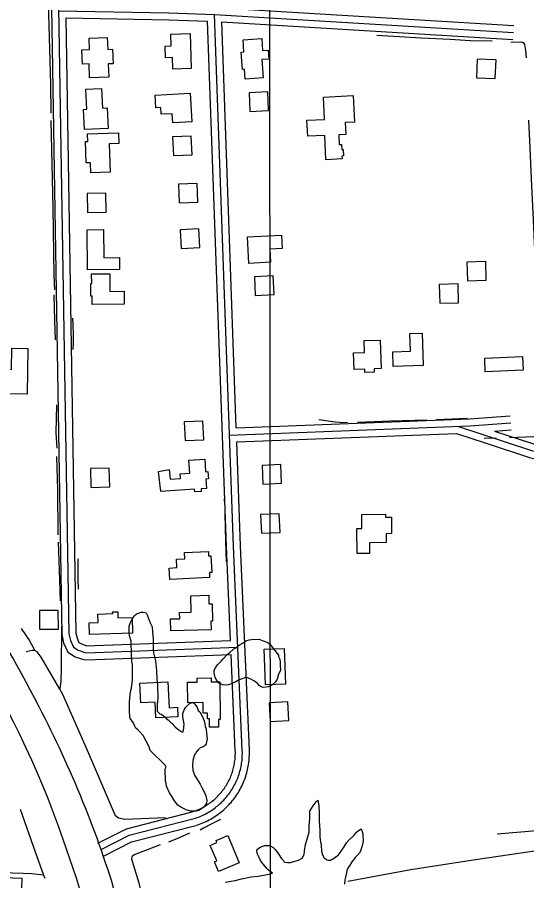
# Model space of a CAD drawing. Extents: x 3281947 to 3319794, y 715894 to 741249.
# Drawn here: x 3306541 to 3307629, y 722749 to 724593 of the extents above; entities that cross this region are included whole.
import ezdxf

# ---------------------------------------------------------------- set-up
doc = ezdxf.new("R2010")
doc.units = 0
for name, color, linetype in [('V-BLDG-OTLN', 7, 'Continuous'), ('V-DTCH-CNTR', 7, 'Continuous'), ('V-GRID-MAJR', 7, 'Continuous'), ('V-ROAD-CNTR', 7, 'Continuous'), ('V-SITE-VEGE', 7, 'Continuous'), ('V-TOPO-SHOR', 7, 'Continuous')]:
    doc.layers.add(name, color=color, linetype=linetype)

msp = doc.modelspace()

# ---------------------------------------------------------------- linework, layer by layer
at = {"layer": 'V-BLDG-OTLN'}
for points in [[(3306694.8, 724549), (3306733.7, 724550.4), (3306734.6, 724524.4), (3306745.1, 724524.8), (3306746.2, 724493.9), (3306735.6, 724493.5), (3306736.6, 724465.5), (3306695.6, 724464), (3306694.6, 724493.9), (3306680.4, 724493.4), (3306679.3, 724523.6), (3306695.7, 724524.2)], [(3306910.6, 724558.5), (3306913, 724483.8), (3306873.7, 724482.6), (3306872.9, 724507.1), (3306857.8, 724506.6), (3306857, 724531.8), (3306870.3, 724532.2), (3306869.5, 724557.2)], [(3307023.5, 724544.8), (3307063.2, 724547.8), (3307065.1, 724522.4), (3307076.8, 724523.3), (3307078.2, 724503.9), (3307063.4, 724502.8), (3307066.3, 724463.9), (3307028.1, 724461), (3307026.5, 724482.1), (3307022.4, 724481.8), (3307019.6, 724518.7), (3307025.4, 724519.2)], [(3307563.5, 724502.3), (3307523.5, 724503.9), (3307521.8, 724464), (3307561.8, 724462.3)], [(3306688, 724439.7), (3306721.5, 724441), (3306723.2, 724399.1), (3306733.4, 724399.5), (3306735.2, 724355.5), (3306684.8, 724353.5), (3306683, 724396.6), (3306689.8, 724396.9)], [(3306835.6, 724426.6), (3306910.6, 724430.9), (3306914.1, 724370.1), (3306873.2, 724367.7), (3306872.1, 724387.3), (3306848.7, 724386), (3306847.8, 724400.4), (3306837.1, 724399.8)], [(3307036.2, 724432.2), (3307037.9, 724392.2), (3307077.9, 724393.9), (3307076.2, 724433.9)], [(3307197.4, 724375.2), (3307195.2, 724422.9), (3307258.8, 724425.9), (3307261.4, 724369.4), (3307241.6, 724368.4), (3307242.8, 724342.6), (3307227.9, 724341.9), (3307228.8, 724321.5), (3307233.7, 724321.7), (3307234.2, 724310.9), (3307237.3, 724311), (3307238, 724297), (3307234.6, 724296.9), (3307234.9, 724290.7), (3307200.3, 724289), (3307197.8, 724340.8), (3307161.5, 724339.1), (3307159.9, 724373.4)], [(3306737.8, 724322.9), (3306739.7, 724262.2), (3306698.5, 724260.9), (3306697.8, 724282.3), (3306688.8, 724282), (3306687.4, 724327.9), (3306691.8, 724328), (3306691.3, 724344.3), (3306757.6, 724346.4), (3306758.4, 724323.5)], [(3306914.6, 724299.5), (3306912.8, 724339.5), (3306872.8, 724337.7), (3306874.7, 724297.7)], [(3306927.1, 724198.6), (3306925.3, 724238.5), (3306885.3, 724236.7), (3306887.1, 724196.8)], [(3306690.5, 724216.5), (3306691.3, 724176.5), (3306731.3, 724177.3), (3306730.4, 724217.3)], [(3306725.7, 724140), (3306726.4, 724079.7), (3306759.4, 724080.1), (3306759.8, 724054.7), (3306691.6, 724053.8), (3306690.6, 724139.5)], [(3306931, 724101.3), (3306929.2, 724141.3), (3306889.3, 724139.4), (3306891.1, 724099.5)], [(3307035.8, 724067.6), (3307032.9, 724124), (3307105.7, 724127.7), (3307107.1, 724099.4), (3307080.7, 724098), (3307082.1, 724069.9)], [(3307502.7, 724030.1), (3307542.7, 724031.4), (3307541.4, 724071.4), (3307501.4, 724070.1)], [(3306700.2, 724044.9), (3306739.1, 724045.1), (3306739.3, 724007.8), (3306769.7, 724008), (3306769.8, 723980.3), (3306701.4, 723979.9), (3306701.3, 723997.8), (3306698.5, 723997.8), (3306698.4, 724024.3), (3306700.3, 724024.3)], [(3307047.9, 724039.1), (3307049.6, 723999.1), (3307089.6, 724000.8), (3307087.9, 724040.8)], [(3307443.7, 723982.2), (3307483.7, 723983.5), (3307482.4, 724023.5), (3307442.4, 724022.2)], [(3307405.6, 723918.5), (3307407.8, 723849.6), (3307344, 723847.5), (3307343, 723878.4), (3307381, 723879.7), (3307379.8, 723917.7)], [(3306563.9, 723886), (3306562.6, 723788), (3306489, 723789), (3306489.3, 723809.4), (3306492.8, 723809.3), (3306493.3, 723841.4), (3306529.4, 723840.9), (3306530, 723886.5)], [(3307316.3, 723903.5), (3307318.1, 723842.7), (3307303, 723842.3), (3307303.2, 723835), (3307283.3, 723834.4), (3307283.1, 723841.6), (3307260.5, 723840.9), (3307259.5, 723876.7), (3307282.5, 723877.3), (3307281.8, 723902.5)], [(3307539.3, 723865.1), (3307619.7, 723868.7), (3307621.1, 723839.2), (3307540.6, 723835.6)], [(3306939.6, 723690.8), (3306937.8, 723730.7), (3306897.9, 723728.9), (3306899.7, 723689)], [(3306909.8, 723619.4), (3306908, 723647.4), (3306942, 723649.5), (3306943.6, 723622.5), (3306948.6, 723622.8), (3306949.6, 723607.1), (3306944.1, 723606.8), (3306945.3, 723586.3), (3306933.7, 723585.6), (3306934, 723580.4), (3306920.3, 723579.6), (3306920, 723585), (3306848.1, 723580.5), (3306843.2, 723622.9), (3306865.7, 723626.9), (3306867.8, 723606.7), (3306890, 723608), (3306889.4, 723618.2)], [(3306697.9, 723629.1), (3306698.8, 723589.1), (3306738.8, 723590), (3306737.9, 723630)], [(3307064, 723635.8), (3307065.8, 723595.8), (3307105.8, 723597.7), (3307104, 723637.6)], [(3307060.7, 723530.8), (3307062.5, 723490.9), (3307102.5, 723492.7), (3307100.7, 723532.7)], [(3307266.7, 723447.7), (3307266, 723501.4), (3307277.3, 723501.5), (3307276.9, 723531.3), (3307327.2, 723532), (3307327.3, 723525.5), (3307340.1, 723525.7), (3307340.6, 723490.2), (3307329.1, 723490.1), (3307329.3, 723471.1), (3307293.4, 723470.6), (3307293.7, 723448.1)], [(3306952, 723396.4), (3306866.8, 723392.4), (3306865.6, 723416.8), (3306882, 723417.6), (3306881.1, 723435.4), (3306899.1, 723436.2), (3306898.4, 723449.8), (3306949.4, 723452.2), (3306949.8, 723442.8), (3306954.8, 723443.1), (3306956.5, 723407.2), (3306951.5, 723406.9)], [(3306955.4, 723284.4), (3306869, 723282.3), (3306868.4, 723308), (3306888.3, 723308.5), (3306888, 723321.8), (3306912.8, 723322.4), (3306912, 723357.7), (3306950.2, 723358.6), (3306950.6, 723340.2), (3306957.4, 723340.4), (3306958.3, 723303.1), (3306954.9, 723303)], [(3306629.2, 723286.3), (3306629, 723326.3), (3306589, 723326.1), (3306589.2, 723286.1)], [(3306787.7, 723277.9), (3306696, 723274.6), (3306695.1, 723299.5), (3306714.2, 723300.2), (3306713.6, 723318.5), (3306745.2, 723319.6), (3306745, 723323.2), (3306755.8, 723323.5), (3306756.3, 723310.1), (3306786.6, 723311.2)], [(3307111.4, 723245.1), (3307114.2, 723168.8), (3307071.5, 723167.3), (3307068.7, 723243.5)], [(3306805.1, 723128.5), (3306802.9, 723170.5), (3306862.9, 723173.7), (3306865.8, 723118.4), (3306883.3, 723119.3), (3306884.4, 723098.9), (3306837.6, 723096.4), (3306835.8, 723130.1)], [(3306974, 723173.5), (3306974.5, 723093.4), (3306971, 723093.4), (3306971.1, 723076.6), (3306951.7, 723076.5), (3306951.6, 723094.4), (3306947.3, 723094.4), (3306947.2, 723106.8), (3306938.3, 723106.8), (3306938.1, 723129.3), (3306905.5, 723129.1), (3306905.2, 723173.1), (3306925.4, 723173.2), (3306925.4, 723181.8), (3306955.3, 723182), (3306955.4, 723173.4)], [(3307079.1, 723129.1), (3307081, 723089.1), (3307120.9, 723091), (3307119.1, 723130.9)], [(3306991.1, 722845.3), (3307015.5, 722786.9), (3306971.2, 722768.4), (3306962.4, 722789.4), (3306967.3, 722791.4), (3306953.5, 722824.3), (3306967.8, 722830.3), (3306966, 722834.8)], [(3306512.1, 722754.7), (3306510.6, 722714.7), (3306550.6, 722713.3), (3306552.1, 722753.2)]]:
    msp.add_lwpolyline(points, close=True, dxfattribs=at)
at = {"layer": 'V-DTCH-CNTR'}
msp.add_lwpolyline([(3308323.3, 722928.7), (3308190.6, 722908.2), (3308084.9, 722898.1), (3307980, 722886.6), (3307955.6, 722883.8), (3307931.2, 722884.3), (3307904.1, 722884.8), (3307877.6, 722884), (3307772, 722875.2), (3307650.1, 722855.5), (3307566.1, 722848.2)], dxfattribs=at)
at = {"layer": 'V-GRID-MAJR'}
msp.add_spline([(3307083.2, 721283.2), (3307078.7, 727341.8), (3307074.3, 733403.6), (3307069.9, 739465.3), (3307069.9, 739468.4)], degree=3, dxfattribs=at)
at = {"layer": 'V-ROAD-CNTR'}
for points in [[(3305955.2, 724794.5), (3306088.9, 724769.9), (3306600.3, 724738), (3306610.2, 724735.7), (3306615.5, 724732.3), (3306621, 724722.7), (3306625.1, 724714.6), (3306628.1, 724701.9), (3306651.8, 723276.3), (3306654.8, 723261.8), (3306661.3, 723247.6), (3306671.8, 723241), (3306687.8, 723235.4), (3306707.6, 723236.4), (3307012.4, 723247.7)], [(3305952.5, 724779.8), (3306087.1, 724755), (3306598.1, 724723.2), (3306604.2, 724721.7), (3306604.3, 724721.6), (3306607.8, 724715.5), (3306610.9, 724709.4), (3306613.1, 724700), (3306636.8, 723274.6), (3306640.4, 723257.1), (3306649.6, 723237.3), (3306665.2, 723227.4), (3306685.6, 723220.3), (3306708.2, 723221.4), (3306998.1, 723232.2)], [(3306629.6, 724607.2), (3306865.3, 724602.9), (3306962.3, 724599.3), (3307600.5, 724560.5)], [(3306644.4, 724622), (3306865.7, 724617.9), (3306963, 724614.3), (3307601.4, 724575.5)], [(3306644.9, 724591.9), (3306666.7, 723277.9), (3306669.1, 723266.6), (3306673.1, 723258), (3306678.4, 723254.6), (3306690, 723250.5), (3306706.9, 723251.4), (3306996.8, 723262.1)], [(3306644.9, 724591.9), (3306864.9, 724587.9), (3306947.8, 724584.8)], [(3307021.9, 723027), (3307003.1, 723463.5), (3306962.3, 724599.3)], [(3306996.8, 723262.1), (3306988.1, 723463), (3306947.8, 724584.8)], [(3307009, 723716.2), (3306977.8, 724583.3)], [(3306977.8, 724583.3), (3307599.6, 724545.5)], [(3307009, 723716.2), (3307506.8, 723735.5), (3307593.8, 723742)], [(3306994.6, 723700.7), (3307507.7, 723720.5), (3307595, 723727)], [(3307010.1, 723686.3), (3307479, 723704.4)], [(3307479, 723704.4), (3307542.2, 723683.7)], [(3307481.1, 723719.5), (3307639, 723667.7), (3307756.2, 723638.9), (3308275.5, 723558.4)], [(3307560, 723709.4), (3307596.1, 723712.1)], [(3307560, 723709.4), (3307643.2, 723682.1), (3307759.1, 723653.6), (3307907.2, 723630.6)], [(3307036.9, 723027.7), (3307018.1, 723464.1), (3307010.1, 723686.3)], [(3307542.2, 723683.7), (3307634.9, 723653.2), (3307753.2, 723624.1), (3307904.2, 723600.7)], [(3307006.9, 723026.4), (3306998.1, 723232.2)], [(3306914.3, 722895.8), (3306917.3, 722896.8), (3306920.2, 722897.8), (3306923.1, 722898.9), (3306926, 722900), (3306928.8, 722901.2), (3306931.6, 722902.5), (3306934.4, 722903.8), (3306937.1, 722905.3), (3306939.8, 722906.7), (3306942.4, 722908.2), (3306945.1, 722909.8), (3306947.7, 722911.5), (3306950.2, 722913.2), (3306952.7, 722915), (3306955.2, 722916.8), (3306957.6, 722918.7), (3306960, 722920.6), (3306962.3, 722922.6), (3306964.6, 722924.7), (3306966.8, 722926.8), (3306969, 722929), (3306971.1, 722931.2), (3306973.2, 722933.4), (3306975.3, 722935.7), (3306977.2, 722938.1), (3306979.2, 722940.5), (3306981, 722942.9), (3306982.8, 722945.4), (3306984.6, 722947.9), (3306986.2, 722950.5), (3306987.9, 722953.1), (3306989.4, 722955.8), (3306990.9, 722958.4), (3306992.4, 722961.1), (3306993.8, 722963.9), (3306995.1, 722966.7), (3306996.3, 722969.5), (3306997.5, 722972.3), (3306998.6, 722975.2), (3306999.7, 722978.1), (3307000.6, 722981), (3307001.5, 722983.9), (3307002.4, 722986.9), (3307003.2, 722989.8), (3307003.9, 722992.8), (3307004.5, 722995.8), (3307005, 722998.8), (3307005.5, 723001.9), (3307006, 723004.9), (3307006.3, 723008), (3307006.6, 723011), (3307006.8, 723014.1), (3307006.9, 723017.2), (3307007, 723020.2), (3307007, 723023.3), (3307006.9, 723026.4), (3307006.9, 723026.3)], [(3306918.9, 722881.5), (3306922.1, 722882.6), (3306925.3, 722883.7), (3306928.5, 722884.9), (3306931.7, 722886.2), (3306934.9, 722887.5), (3306938, 722888.9), (3306941.1, 722890.4), (3306944.1, 722892), (3306947.1, 722893.6), (3306950.1, 722895.3), (3306953, 722897.1), (3306955.9, 722899), (3306958.7, 722900.9), (3306961.5, 722902.8), (3306964.3, 722904.9), (3306967, 722907), (3306969.6, 722909.1), (3306972.2, 722911.4), (3306974.8, 722913.7), (3306977.2, 722916), (3306979.7, 722918.4), (3306982.1, 722920.9), (3306984.4, 722923.4), (3306986.6, 722926), (3306988.8, 722928.6), (3306991, 722931.3), (3306993, 722934), (3306995.1, 722936.7), (3306997, 722939.6), (3306998.9, 722942.4), (3307000.7, 722945.3), (3307002.4, 722948.3), (3307004.1, 722951.3), (3307005.7, 722954.3), (3307007.2, 722957.3), (3307008.7, 722960.4), (3307010.1, 722963.6), (3307011.4, 722966.7), (3307012.7, 722969.9), (3307013.8, 722973.1), (3307014.9, 722976.4), (3307015.9, 722979.6), (3307016.9, 722982.9), (3307017.7, 722986.2), (3307018.5, 722989.6), (3307019.2, 722992.9), (3307019.8, 722996.3), (3307020.4, 722999.7), (3307020.8, 723003), (3307021.2, 723006.4), (3307021.5, 723009.9), (3307021.8, 723013.3), (3307021.9, 723016.7), (3307022, 723020.1), (3307022, 723023.5), (3307021.9, 723027), (3307021.9, 723027)], [(3306923.5, 722867.2), (3306926.9, 722868.3), (3306930.4, 722869.6), (3306934, 722870.9), (3306937.5, 722872.3), (3306940.9, 722873.8), (3306944.4, 722875.4), (3306947.8, 722877), (3306951.1, 722878.7), (3306954.4, 722880.5), (3306957.7, 722882.4), (3306960.9, 722884.4), (3306964.1, 722886.4), (3306967.2, 722888.5), (3306970.3, 722890.7), (3306973.3, 722892.9), (3306976.3, 722895.3), (3306979.2, 722897.6), (3306982.1, 722900.1), (3306984.9, 722902.6), (3306987.7, 722905.2), (3306990.3, 722907.9), (3306993, 722910.6), (3306995.5, 722913.4), (3306998, 722916.2), (3307000.4, 722919.1), (3307002.8, 722922), (3307005.1, 722925), (3307007.3, 722928.1), (3307009.4, 722931.2), (3307011.5, 722934.3), (3307013.5, 722937.5), (3307015.4, 722940.8), (3307017.3, 722944.1), (3307019, 722947.4), (3307020.7, 722950.8), (3307022.3, 722954.2), (3307023.9, 722957.6), (3307025.3, 722961.1), (3307026.7, 722964.6), (3307028, 722968.2), (3307029.2, 722971.8), (3307030.3, 722975.4), (3307031.3, 722979), (3307032.3, 722982.6), (3307033.1, 722986.3), (3307033.9, 722990), (3307034.6, 722993.7), (3307035.2, 722997.4), (3307035.7, 723001.2), (3307036.2, 723004.9), (3307036.5, 723008.7), (3307036.7, 723012.4), (3307036.9, 723016.2), (3307037, 723020), (3307037, 723023.8), (3307036.9, 723027.5), (3307036.9, 723027.7)], [(3306713.5, 722828.8), (3306774.8, 722859.9), (3306915.1, 722896)], [(3306720.2, 722815.4), (3306780.1, 722845.8), (3306918.9, 722881.5)], [(3306727, 722802), (3306785.4, 722831.7), (3306922.6, 722867)]]:
    msp.add_lwpolyline(points, dxfattribs=at)
for centre, radius, start, end in [((3304711.6, 722172), 2039.3, 19.0266, 46.2328), ((3304692.9, 722169.3), 2120.2, 26.6438, 43.7575), ((3304543.9, 722051.6), 2306.5, 16.5079, 27.5959), ((3304352.9, 722009.2), 2431.7, 3.3985, 19.8989)]:
    msp.add_arc(centre, radius, start, end, dxfattribs=at)
at = {"layer": 'V-SITE-VEGE'}
for points in [[(3306941.8, 723083.8), (3306942.5, 723078.1), (3306944.4, 723073.1), (3306945.1, 723062.5), (3306946.5, 723051.9), (3306945.3, 723045.6), (3306944.7, 723041.2), (3306942.8, 723037.4), (3306938.5, 723034.9), (3306932.2, 723032.3), (3306927.9, 723028.5), (3306923.5, 723023.5), (3306921.7, 723020.3), (3306919.2, 723017.2), (3306917.4, 723010.9), (3306916.2, 723005.3), (3306915.6, 722994), (3306916.3, 722985.2), (3306919.5, 722974.6), (3306924.6, 722966.5), (3306932.2, 722955.3), (3306935.4, 722947.8), (3306941.1, 722937.2), (3306943.7, 722930.3), (3306946.3, 722920.3), (3306945.7, 722914.7), (3306940.1, 722906.5), (3306930.8, 722899.5), (3306923.3, 722897.6), (3306912, 722897.5), (3306902, 722900.5), (3306890.7, 722906.1), (3306884.4, 722910.4), (3306879.3, 722916.6), (3306875.5, 722921.6), (3306870.4, 722930.4), (3306866.6, 722936.6), (3306860.2, 722950.9), (3306859.6, 722957.2), (3306857.6, 722961.6), (3306857.4, 722986.6), (3306858.1, 722989.1), (3306859.3, 722991.6), (3306857.4, 722995.4), (3306825.2, 723027.1), (3306823.2, 723034.6), (3306809.9, 723058.9), (3306802.3, 723067.6), (3306799.8, 723070.1), (3306794.7, 723074.4), (3306792.2, 723078.8), (3306789, 723086.9), (3306787.1, 723088.8), (3306782.7, 723095.6), (3306782, 723100.6), (3306781.3, 723110.6), (3306781.1, 723130.1), (3306781.7, 723138.8), (3306783.5, 723152), (3306785.3, 723160.2), (3306786.4, 723172.1), (3306787.6, 723179), (3306787.4, 723209), (3306786.1, 723217.8), (3306785.3, 723232.2), (3306785.2, 723239.7), (3306784.5, 723252.2), (3306784.5, 723260.4), (3306781.2, 723271.6), (3306780.5, 723279.1), (3306780.4, 723292.3), (3306782.3, 723299.2), (3306784.7, 723302.9), (3306790.9, 723314.3), (3306795.9, 723318.7), (3306800.3, 723320.6), (3306805.9, 723322.5), (3306810.3, 723322.6), (3306816.5, 723320.7), (3306819.1, 723317), (3306825.5, 723299.5), (3306829.3, 723290.8), (3306830, 723280.1), (3306831.4, 723265.1), (3306831.6, 723241.3), (3306832.9, 723232.6), (3306836.2, 723218.2), (3306838.8, 723196.9), (3306839.6, 723179.4), (3306841, 723166.9), (3306841.2, 723138.7), (3306840, 723125.5), (3306840.2, 723111.1), (3306845.8, 723105.5), (3306849, 723104.3), (3306854.6, 723100), (3306858.4, 723096.9), (3306859.7, 723094.4), (3306863.5, 723092.5), (3306867.9, 723088.2), (3306871.7, 723085.1)], [(3306871.7, 723085.1), (3306878.6, 723077.6), (3306884.3, 723072.6), (3306893.1, 723067.1), (3306895.6, 723067.1), (3306896.2, 723069.6), (3306897.4, 723083.4), (3306894.7, 723099), (3306894.7, 723105.9), (3306897.8, 723114.1), (3306901.5, 723119.8), (3306908.3, 723126.7), (3306912.7, 723128.6), (3306917, 723129.3), (3306918.9, 723127.4), (3306923.4, 723122.4), (3306925.3, 723118.7), (3306927.8, 723112.5), (3306931, 723109.3), (3306935.4, 723101.9), (3306938.6, 723095.6), (3306940.5, 723090), (3306941.8, 723083.8)], [(3306985.3, 722745.9), (3307006.6, 722749.2), (3307020.3, 722753.1), (3307040.9, 722757), (3307056, 722758.4), (3307074.7, 722762.3), (3307082.2, 722763.6), (3307086.6, 722764.9), (3307077.8, 722771.1), (3307074.6, 722774.2), (3307071.5, 722778.5), (3307067, 722783.5), (3307060.7, 722792.2), (3307057.5, 722798.5), (3307053.7, 722807.2), (3307053, 722814.7), (3307058.6, 722819.8), (3307064.2, 722821.7), (3307069.2, 722824.2), (3307073, 722824.3), (3307078.6, 722823.7), (3307083, 722822.5), (3307088, 722819.4), (3307091.8, 722815.7), (3307096.9, 722809.4), (3307100, 722805.1), (3307105.1, 722797), (3307108.9, 722792.6), (3307110.8, 722790.1), (3307112.1, 722788.3), (3307118.4, 722787.7), (3307124.6, 722787.7), (3307141.5, 722792.9), (3307149.6, 722797.3), (3307153.9, 722804.9), (3307154.5, 722811.8), (3307156.9, 722826.2), (3307159.9, 722835.6), (3307164.8, 722852.6), (3307164.7, 722865.1), (3307165.8, 722880.8), (3307165.7, 722893.3), (3307166.3, 722897.1), (3307173.1, 722908.4), (3307179.3, 722917.2)], [(3307179.3, 722917.2), (3307183, 722921), (3307185, 722909.1), (3307185.8, 722892.8)], [(3307185.8, 722892.8), (3307185.9, 722875.9), (3307187.3, 722857.1), (3307187.4, 722842.7), (3307188.8, 722832.1), (3307190.1, 722824.6), (3307190.8, 722812.1), (3307192.8, 722803.9), (3307196.6, 722797.7), (3307199.1, 722795.2), (3307202.9, 722793.4), (3307206, 722792.8), (3307210.4, 722792.8), (3307218.5, 722797.9), (3307227.2, 722804.2), (3307231.5, 722809.9), (3307235.9, 722816.2), (3307237.7, 722819.3), (3307244.5, 722830), (3307250.1, 722836.3), (3307257, 722842.7), (3307261.3, 722847.1), (3307265.6, 722852.8), (3307270, 722855.9), (3307275.6, 722859.7), (3307278.2, 722851.6), (3307279.5, 722846.6), (3307279.6, 722834.1), (3307278.4, 722825.9), (3307276.6, 722819), (3307274.1, 722812.1), (3307271.6, 722807.1), (3307262.9, 722798.2), (3307260.5, 722795.1), (3307259.2, 722793.2), (3307255.5, 722789.4), (3307250.6, 722780.6), (3307248.1, 722776.8), (3307245, 722770.5), (3307244.4, 722765.5), (3307242, 722756.7), (3307240.8, 722750.5), (3307240.2, 722741.7)]]:
    msp.add_lwpolyline(points, dxfattribs=at)
msp.add_lwpolyline([(3307099.1, 723230.3), (3307099.1, 723227.8), (3307101, 723223.5), (3307102.3, 723221), (3307102.4, 723215.3), (3307103, 723210.3), (3307103.1, 723197.8), (3307099.4, 723190.3), (3307096.4, 723179), (3307092.7, 723173.9), (3307084.6, 723166.3), (3307077.1, 723163.1), (3307072.7, 723161.9), (3307066.5, 723161.8), (3307062.1, 723163), (3307057.7, 723166.1), (3307054.5, 723169.8), (3307050.1, 723173.6), (3307048.2, 723174.8), (3307038.8, 723180.4), (3307033.1, 723182.2), (3307028.7, 723182.8), (3307021.2, 723180.2), (3307015, 723177.7), (3307006.9, 723173.2), (3307002.5, 723171.3), (3306996.3, 723168.7), (3306991.9, 723167.5), (3306985, 723166.8), (3306979.4, 723167.4), (3306972.4, 723171.1), (3306969.9, 723174.2), (3306966.1, 723178.5), (3306964.2, 723183.5), (3306961.6, 723192.3), (3306961.6, 723198.5), (3306964.7, 723203.6), (3306966.5, 723207.3), (3306969.6, 723210.5), (3306970.9, 723212.4), (3306976.5, 723218.1), (3306980.8, 723223.1), (3306989.5, 723232), (3306995.1, 723236.4), (3307003.8, 723244), (3307008.2, 723246.5), (3307013.1, 723250.9), (3307017.5, 723253.5), (3307023.7, 723257.3), (3307029.3, 723261.1), (3307036.2, 723263.6), (3307041.2, 723264.3), (3307058.1, 723264.5), (3307064.4, 723262), (3307076.3, 723257.7), (3307080.8, 723254)], close=True, dxfattribs=at)
at = {"layer": 'V-TOPO-SHOR'}
for p, q in [((3307502.7, 723736.1), (3307436.7, 723733.2)), ((3307564, 723694), (3307538.2, 723693.4)), ((3306984.4, 723552.8), (3306983.9, 723564.7))]:
    msp.add_line(p, q, dxfattribs=at)
for points in [[(3306607.6, 724625.4), (3306612.1, 724450.6), (3306613, 724388.3)], [(3307555.2, 724541.9), (3307508.4, 724543.1), (3307465.5, 724545.7), (3307403.8, 724548.7), (3307357.4, 724551.5), (3307309.3, 724554.1)], [(3307595.3, 724540.1), (3307615.7, 724540.7), (3307619.7, 724540.2), (3307622.3, 724538.8), (3307624.1, 724535), (3307626.2, 724522.6), (3307627.7, 724506.9)], [(3306613.1, 724372.5), (3306617.1, 724186.3), (3306619.3, 724041.3), (3306620.8, 724011.2)], [(3307632.9, 724373.8), (3307635.7, 724314.4), (3307638.7, 724248.1), (3307642.8, 724160.3), (3307646.8, 724064.4), (3307650.2, 723974.2), (3307653.4, 723902.3), (3307657.8, 723827.4), (3307662, 723741.2), (3307663.1, 723732.5), (3307664.2, 723723.5), (3307664.9, 723715.8), (3307665.1, 723711.8), (3307664.2, 723707.5), (3307662.5, 723703.9), (3307659.6, 723700.8), (3307655.8, 723698.5), (3307652.4, 723697.4), (3307644.4, 723697.3), (3307591.9, 723695.2)], [(3306619.4, 724000.3), (3306621.2, 723945.8), (3306622.5, 723904)], [(3306660.8, 723883.5), (3306661.2, 723897.8), (3306661.4, 723916.4), (3306660.8, 723936), (3306660.1, 723950.8)], [(3306625.5, 723765.1), (3306624.1, 723705.9), (3306625.8, 723672.5)], [(3307246.1, 723727.3), (3307236.5, 723727.2), (3307229.5, 723727.4), (3307219.9, 723728.5), (3307185.2, 723733.3)], [(3307416.1, 723732.6), (3307363.8, 723730.9), (3307336.6, 723730.3), (3307268.1, 723727.6)], [(3306625.4, 723655.2), (3306627.5, 723584.7), (3306628.4, 723487.8)], [(3306988.2, 723430.3), (3306986.9, 723474), (3306985.1, 723532.5)], [(3306629, 723472), (3306630.6, 723412.6), (3306633.2, 723346.6)], [(3306672.3, 723371.5), (3306671.7, 723393.4), (3306671.6, 723436.7)], [(3306550.1, 723287.8), (3306566.6, 723263), (3306579.2, 723240.5)], [(3306636, 723292.3), (3306635.3, 723201.2), (3306634.8, 723175.4), (3306632.1, 723158)], [(3306857.9, 722883.1), (3306771.2, 722879.8), (3306757.6, 722882.5), (3306750.8, 722887.2), (3306691.7, 723027.1), (3306638.8, 723146.7), (3306632.1, 723158), (3306592.2, 723226.4), (3306584, 723237.8), (3306579.2, 723240.5), (3306573.1, 723240.5), (3306560.8, 723238)], [(3306547.3, 722901.3), (3306575.7, 722822.9), (3306597.5, 722761), (3306600.2, 722754.1)], [(3308306.8, 722903.9), (3308147, 722879.2), (3308015, 722859.4), (3307847.1, 722837.4), (3307689.3, 722818.1), (3307520, 722793.3), (3307381.9, 722772.2), (3307246.9, 722746.9)], [(3306975.4, 722879.9), (3306957.1, 722870.3), (3306938.9, 722860.7), (3306931.6, 722857)], [(3306908.9, 722850.4), (3306886.9, 722840.7), (3306864.6, 722831.4)], [(3306846.4, 722825.3), (3306790.9, 722804.2), (3306786.1, 722800.1), (3306785.5, 722795.4), (3306788.9, 722783.2), (3306800.7, 722744), (3306814, 722683.7)], [(3306597.5, 722761), (3306572, 722763.3), (3306553.9, 722764.4), (3306531, 722765.1), (3306511.9, 722766.3), (3306499.5, 722768.6), (3306490.8, 722769.6), (3306484.3, 722767.9), (3306481, 722765.8), (3306476.4, 722761.2), (3306470.4, 722750.6)]]:
    msp.add_lwpolyline(points, dxfattribs=at)

doc.saveas('drawing.dxf')
